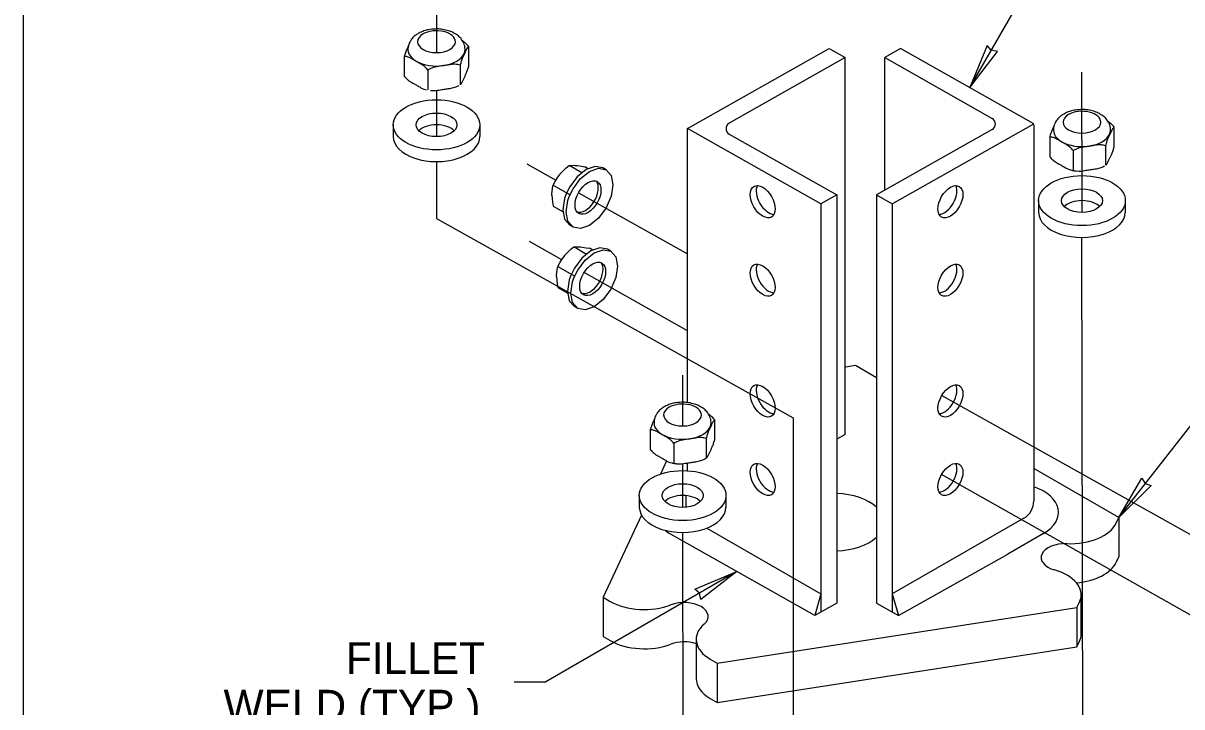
# Model space of a CAD drawing. Extents: x 99862 to 103151, y 99997 to 117076.
# Drawn here: x 99862 to 100446, y 112958 to 113303 of the extents above; entities that cross this region are included whole.
import ezdxf

# ---------------------------------------------------------------- set-up
doc = ezdxf.new("R2010")
doc.units = 0
for name, color, linetype in [('Level 1', 7, 'Continuous'), ('Level 12', 7, 'Continuous'), ('Level 13', 7, 'Continuous'), ('Level 15', 7, 'Continuous'), ('Level 20', 7, 'Continuous'), ('Level 5', 7, 'Continuous'), ('Level 6', 7, 'Continuous'), ('Level 7', 7, 'Continuous'), ('Level 9', 7, 'Continuous')]:
    doc.layers.add(name, color=color, linetype=linetype)

msp = doc.modelspace()

# ---------------------------------------------------------------- linework, layer by layer
at = {"layer": 'Level 1'}
msp.add_lwpolyline([(99862, 111999.5), (103151, 111999.5), (103151, 114075.5), (99862, 114075.5)], close=True, dxfattribs=at)
at = {"layer": 'Level 12'}
for p, q in [((100086.73, 113281.12), (100086.73, 113291.03)), ((100054.23, 113286.01), (100054.23, 113276.09)), ((100066.12, 113279.14), (100066.12, 113269.23)), ((100082.37, 113281.65), (100082.37, 113271.74)), ((100048.62, 113251.54), (100048.62, 113245.59)), ((100092.33, 113251.54), (100092.33, 113245.59)), ((100412.27, 113240.49), (100412.27, 113250.4)), ((100379.77, 113245.38), (100379.77, 113235.46)), ((100391.66, 113238.51), (100391.66, 113228.6)), ((100407.91, 113241.02), (100407.91, 113231.11)), ((100374.17, 113213.3), (100374.17, 113207.35)), ((100417.87, 113213.3), (100417.87, 113207.35)), ((100210.81, 113092.83), (100210.81, 113102.74)), ((100178.31, 113097.71), (100178.31, 113087.8)), ((100206.45, 113093.36), (100206.45, 113083.44)), ((100190.21, 113090.84), (100190.21, 113080.93)), ((100172.77, 113064.54), (100172.77, 113058.59)), ((100216.47, 113064.54), (100216.47, 113058.59))]:
    msp.add_line(p, q, dxfattribs=at)
for centre, major_axis, start_param, end_param in [((100070.48, 113293.48), (9.54, 0), 2.356194, 3.141593), ((100070.48, 113293.48), (9.54, 0), 6.283185, 8.63938), ((100070.48, 113293.48), (9.54, 0), 3.141593, 6.283185), ((100070.48, 113289.51), (-14.39, 0), 0, 3.141593), ((100396.02, 113252.85), (9.54, 0), 2.356194, 3.141593), ((100396.02, 113252.85), (9.54, 0), 6.283185, 8.63938), ((100070.48, 113245.59), (-10.32, 0), 3.664192, 5.760586), ((100396.02, 113248.88), (-14.39, 0), 0, 3.141593), ((100396.02, 113252.85), (9.54, 0), 3.141593, 6.283185), ((100070.48, 113245.59), (-21.85, 0), 0, 3.141593), ((100396.02, 113207.35), (-10.32, 0), 3.664192, 5.760586), ((100396.02, 113207.35), (-21.85, 0), 0, 3.141593), ((100194.56, 113105.18), (9.54, 0), 2.356194, 3.141593), ((100194.56, 113105.18), (9.54, 0), 6.283185, 8.63938), ((100194.56, 113105.18), (9.54, 0), 3.141593, 6.283185), ((100194.56, 113101.22), (-14.39, 0), 0, 3.141593), ((100194.62, 113058.59), (-10.32, 0), 3.664192, 5.760586), ((100194.62, 113058.59), (-21.85, 0), 0, 3.141593), ((100264.33, 113014.87), (-21.85, 0), 0, 0.021325)]:
    msp.add_ellipse(centre, major_axis=major_axis, ratio=0.57735, start_param=start_param, end_param=end_param, dxfattribs=at)
for centre, major_axis in [((100070.48, 113251.54), (-21.85, 0)), ((100070.48, 113251.54), (-10.32, 0)), ((100396.02, 113213.3), (-21.85, 0)), ((100396.02, 113213.3), (-10.32, 0)), ((100194.62, 113064.54), (-21.85, 0)), ((100194.62, 113064.54), (-10.32, 0))]:
    msp.add_ellipse(centre, major_axis=major_axis, ratio=0.57735, dxfattribs=at)
for points, degree in [([(100084.87, 113289.51), (100084.87, 113291.04), (100084.32, 113292.79), (100082.64, 113295.39), (100081.24, 113296.66), (100078.55, 113298.27), (100076.82, 113298.95), (100073.37, 113299.77), (100070.99, 113299.96), (100067, 113299.68), (100064.7, 113299.16), (100062.42, 113298.2), (100061.8, 113297.9), (100059.96, 113296.83), (100058.59, 113295.66), (100057.21, 113293.73), (100056.73, 113292.8), (100056.23, 113291.22), (100056.08, 113290.29), (100056.08, 113289.51)], 3), ([(100056.35, 113291.56), (100055.77, 113290.31), (100055.08, 113288.89), (100054.43, 113286.8), (100054.32, 113286.4), (100054.23, 113286.01)], 3), ([(100086.73, 113291.03), (100086.63, 113291.02), (100086.52, 113290.94), (100085.86, 113290.23), (100085.14, 113288.61), (100084.55, 113287.33), (100083.95, 113286.05), (100083.24, 113284.6), (100082.58, 113282.45), (100082.47, 113282.05), (100082.37, 113281.65)], 3), ([(100086.73, 113291.03), (100086.47, 113291.38), (100086.16, 113291.71), (100085.23, 113292.62), (100084.49, 113293.18), (100083.74, 113293.68)], 3), ([(100066.12, 113279.14), (100065.86, 113279.48), (100065.56, 113279.81), (100063.75, 113281.58), (100061.8, 113282.62), (100060.18, 113283.56), (100058.55, 113284.5), (100056.6, 113285.71), (100054.79, 113286.03), (100054.49, 113286.05), (100054.23, 113286.01)], 3), ([(100082.37, 113281.65), (100082.02, 113281.79), (100081.6, 113281.88), (100079.13, 113282.22), (100076.47, 113281.72), (100074.25, 113281.38), (100072.03, 113281.04), (100069.37, 113280.71), (100066.89, 113279.61), (100066.48, 113279.39), (100066.12, 113279.14)], 3), ([(100082.5, 113271.79), (100082.56, 113271.83), (100082.62, 113271.88), (100083.24, 113272.54), (100083.95, 113274.16), (100084.55, 113275.45), (100085.14, 113276.73), (100085.86, 113278.18), (100086.52, 113280.33), (100086.63, 113280.72), (100086.73, 113281.12)], 3), ([(100054.23, 113276.09), (100054.49, 113275.75), (100054.79, 113275.42), (100056.6, 113273.65), (100058.55, 113272.61), (100060.18, 113271.67), (100061.77, 113270.76), (100063.67, 113269.58), (100065.19, 113269.27)], 3), ([(100067.46, 113268.92), (100069.53, 113268.69), (100072.1, 113269.16), (100074.25, 113269.5), (100076.47, 113269.84), (100079.13, 113270.17), (100081.4, 113271.18), (100081.59, 113271.27), (100081.77, 113271.37)], 3), ([(100410.41, 113248.88), (100410.41, 113250.41), (100409.86, 113252.16), (100408.18, 113254.76), (100406.78, 113256.03), (100404.09, 113257.64), (100402.36, 113258.32), (100398.91, 113259.14), (100396.53, 113259.33), (100392.54, 113259.05), (100390.24, 113258.53), (100387.96, 113257.57), (100387.34, 113257.27), (100385.5, 113256.2), (100384.13, 113255.03), (100382.75, 113253.11), (100382.27, 113252.17), (100381.77, 113250.59), (100381.62, 113249.66), (100381.62, 113248.88)], 3), ([(100381.89, 113250.93), (100381.31, 113249.68), (100380.62, 113248.26), (100379.98, 113246.17), (100379.86, 113245.78), (100379.77, 113245.38)], 3), ([(100412.27, 113250.4), (100412.17, 113250.39), (100412.06, 113250.31), (100411.4, 113249.6), (100410.68, 113247.98), (100410.09, 113246.7), (100409.49, 113245.42), (100408.78, 113243.97), (100408.12, 113241.82), (100408.01, 113241.42), (100407.91, 113241.02)], 3), ([(100412.27, 113250.4), (100412.01, 113250.75), (100411.7, 113251.08), (100410.77, 113251.99), (100410.03, 113252.55), (100409.28, 113253.05)], 3), ([(100391.66, 113238.51), (100391.41, 113238.85), (100391.1, 113239.18), (100389.29, 113240.95), (100387.34, 113241.99), (100385.72, 113242.93), (100384.09, 113243.87), (100382.14, 113245.08), (100380.33, 113245.4), (100380.03, 113245.42), (100379.77, 113245.38)], 3), ([(100407.91, 113241.02), (100407.56, 113241.16), (100407.14, 113241.25), (100404.67, 113241.59), (100402.01, 113241.09), (100399.79, 113240.75), (100397.57, 113240.41), (100394.91, 113240.08), (100392.43, 113238.98), (100392.02, 113238.76), (100391.66, 113238.51)], 3), ([(100408.04, 113231.16), (100408.1, 113231.2), (100408.16, 113231.25), (100408.78, 113231.91), (100409.49, 113233.53), (100410.09, 113234.82), (100410.68, 113236.1), (100411.4, 113237.55), (100412.06, 113239.7), (100412.17, 113240.09), (100412.27, 113240.49)], 3), ([(100379.77, 113235.46), (100380.03, 113235.12), (100380.33, 113234.79), (100382.14, 113233.02), (100384.09, 113231.98), (100385.72, 113231.04), (100387.31, 113230.13), (100389.21, 113228.95), (100390.73, 113228.64)], 3), ([(100390.73, 113228.66), (100391.49, 113228.5), (100392.26, 113228.38), (100393.01, 113228.29)], 2), ([(100393, 113228.29), (100395.07, 113228.06), (100397.64, 113228.54), (100399.79, 113228.87), (100402.01, 113229.21), (100404.67, 113229.54), (100406.94, 113230.55), (100407.13, 113230.64), (100407.31, 113230.74)], 3), ([(100208.95, 113101.22), (100208.95, 113102.74), (100208.4, 113104.49), (100206.73, 113107.09), (100205.32, 113108.37), (100202.63, 113109.97), (100200.9, 113110.65), (100197.45, 113111.48), (100195.08, 113111.66), (100191.08, 113111.39), (100188.78, 113110.87), (100186.5, 113109.91), (100185.88, 113109.6), (100184.04, 113108.54), (100182.67, 113107.36), (100181.29, 113105.44), (100180.81, 113104.5), (100180.31, 113102.92), (100180.17, 113101.99), (100180.17, 113101.22)], 3), ([(100180.43, 113103.27), (100179.85, 113102.01), (100179.16, 113100.6), (100178.52, 113098.51), (100178.41, 113098.11), (100178.31, 113097.71)], 3), ([(100210.81, 113102.74), (100210.71, 113102.73), (100210.6, 113102.64), (100209.94, 113101.94), (100209.23, 113100.31), (100208.63, 113099.03), (100208.04, 113097.75), (100207.32, 113096.3), (100206.66, 113094.15), (100206.55, 113093.76), (100206.45, 113093.36)], 3), ([(100210.81, 113102.74), (100210.55, 113103.08), (100210.24, 113103.41), (100209.31, 113104.32), (100208.58, 113104.88), (100207.82, 113105.38)], 3), ([(100190.21, 113090.84), (100189.95, 113091.19), (100189.64, 113091.52), (100187.83, 113093.28), (100185.88, 113094.32), (100184.26, 113095.26), (100182.63, 113096.2), (100180.68, 113097.41), (100178.87, 113097.74), (100178.57, 113097.76), (100178.31, 113097.71)], 3), ([(100206.45, 113093.36), (100206.1, 113093.5), (100205.68, 113093.59), (100203.21, 113093.93), (100200.55, 113093.43), (100198.33, 113093.09), (100196.11, 113092.74), (100193.45, 113092.41), (100190.98, 113091.31), (100190.56, 113091.09), (100190.21, 113090.84)], 3), ([(100206.58, 113083.49), (100206.64, 113083.53), (100206.7, 113083.58), (100207.32, 113084.25), (100208.04, 113085.87), (100208.63, 113087.15), (100209.23, 113088.43), (100209.94, 113089.88), (100210.6, 113092.03), (100210.71, 113092.43), (100210.81, 113092.83)], 3), ([(100178.31, 113087.8), (100178.57, 113087.45), (100178.87, 113087.12), (100180.68, 113085.36), (100182.63, 113084.32), (100184.26, 113083.38), (100185.85, 113082.46), (100187.75, 113081.28), (100189.27, 113080.97)], 3), ([(100189.27, 113080.99), (100190.03, 113080.84), (100190.8, 113080.71), (100191.56, 113080.63)], 2), ([(100191.55, 113080.62), (100193.61, 113080.39), (100196.18, 113080.87), (100198.33, 113081.2), (100200.55, 113081.55), (100203.21, 113081.87), (100205.49, 113082.89), (100205.67, 113082.98), (100205.86, 113083.08)], 3), ([(100205.85, 113083.08), (100206.07, 113083.19), (100206.28, 113083.31), (100206.52, 113083.45), (100206.55, 113083.47), (100206.58, 113083.49)], 3)]:
    msp.add_open_spline(points, degree=degree, dxfattribs=at)
at = {"layer": 'Level 13'}
for centre in [(100146.89, 113214.85), (100149.24, 113173.8)]:
    msp.add_ellipse(centre, major_axis=(-4.63, -8.02), ratio=0.57735, dxfattribs=at)
for centre in [(100145.54, 113215.88), (100147.9, 113174.83)]:
    msp.add_ellipse(centre, major_axis=(-4.63, -8.02), ratio=0.57735, start_param=0.083455, end_param=2.907882, dxfattribs=at)
at = {"layer": 'Level 15'}
for p, q in [((100339.39, 113270.31), (100377.02, 113335.49)), ((100070.48, 113313.48), (100070.48, 113287.97)), ((100070.48, 113281.2), (100070.48, 113280.75)), ((100396.11, 113209.81), (100395.94, 113278.06)), ((100070.48, 113268.96), (100070.48, 113245.58)), ((100396.05, 113240.13), (100396.05, 113240.57)), ((100070.48, 113232.98), (100070.48, 113204.25)), ((100396.13, 113207.34), (100396.08, 113228.34)), ((100133.6, 113183.49), (100117.43, 113192.63)), ((100396.73, 112852.91), (100395.89, 113194.51)), ((100197.14, 113147.58), (100144.98, 113177.06)), ((100194.54, 113125.18), (100194.57, 113099.67)), ((100414.55, 113053.42), (100463.76, 113116.4)), ((100250.38, 113103.78), (100250.38, 112933.13)), ((100194.57, 113092.9), (100194.57, 113092.46)), ((100194.59, 113080.67), (100194.61, 113058.66)), ((100461.64, 112998.09), (100325.22, 113075.2)), ((100194.62, 113046.03), (100194.85, 112828.12)), ((100221.99, 113026.19), (100125.63, 112970.55)), ((100109.63, 112970.55), (100125.63, 112970.55))]:
    msp.add_line(p, q, dxfattribs=at)
for points in [[(100339.39, 113270.31), (100353.39, 113288.59), (100350.28, 113289.17), (100348.22, 113291.57)], [(100414.54, 113053.43), (100426.27, 113073.24), (100427.97, 113070.56), (100430.97, 113069.55)], [(100221.99, 113026.19), (100203.72, 113012.19), (100203.14, 113015.3), (100200.73, 113017.36)]]:
    msp.add_lwpolyline(points, close=True, dxfattribs=at)
for points in [[(100116, 113231.82), (100130.73, 113223.6)], [(100142.1, 113217.24), (100197.14, 113186.51)], [(100070.48, 113204.25), (100250.38, 113103.78)], [(100325.29, 113114.94), (100460.35, 113039.52)]]:
    msp.add_lwpolyline(points, dxfattribs=at)
at = {"layer": 'Level 5'}
for p, q in [((100197.14, 113249.63), (100268.59, 113290.03)), ((100268.59, 113290.03), (100276.55, 113285.53)), ((100304.52, 113290.03), (100296.55, 113285.52)), ((100371.74, 113252.02), (100304.52, 113290.03)), ((100276.55, 113285.53), (100218.11, 113252.38)), ((100276.55, 113095.31), (100276.55, 113285.53)), ((100296.55, 113285.52), (100350.78, 113254.76)), ((100296.55, 113218.56), (100296.55, 113285.52)), ((100264.33, 113211.66), (100197.14, 113249.63)), ((100350.77, 113249.24), (100292.33, 113216.18)), ((100300.32, 113211.65), (100371.74, 113252.02)), ((100371.74, 113251.47), (100371.74, 113061.8)), ((100218.11, 113246.86), (100272.33, 113216.18)), ((100272.33, 113216.18), (100264.33, 113211.66)), ((100272.33, 113216.18), (100272.33, 113010.3)), ((100292.33, 113216.18), (100300.32, 113211.65)), ((100292.33, 113216.18), (100292.33, 113010.32)), ((100264.33, 113211.66), (100264.33, 113005.77)), ((100300.32, 113211.65), (100300.32, 113005.8)), ((100276.55, 113095.31), (100272.33, 113092.92)), ((100272.33, 113010.3), (100261.23, 113004.01)), ((100292.33, 113010.32), (100303.44, 113004.03))]:
    msp.add_line(p, q, dxfattribs=at)
for points in [[(100197.14, 113111.41), (100197.14, 113249.63)], [(100197.14, 113077.17), (100197.14, 113081.01)]]:
    msp.add_lwpolyline(points, dxfattribs=at)
for centre, start, end in [((100349.21, 113252), 299.48244, 60.44022), ((100219.67, 113249.62), 119.55978, 240.51756)]:
    msp.add_arc(centre, 3.17, start, end, dxfattribs=at)
for centre, major_axis in [((100234.98, 113212.75), (4.45, -7.71)), ((100329.68, 113212.75), (-4.45, -7.71)), ((100234.98, 113173.15), (4.45, -7.71)), ((100329.68, 113173.15), (-4.45, -7.71)), ((100234.98, 113112.26), (4.45, -7.71)), ((100329.68, 113112.26), (-4.45, -7.71)), ((100234.98, 113072.65), (4.45, -7.71)), ((100329.68, 113072.65), (-4.45, -7.71))]:
    msp.add_ellipse(centre, major_axis=major_axis, ratio=0.57735, dxfattribs=at)
for centre, major_axis, start_param, end_param in [((100238, 113214.5), (-4.45, 7.71), 0.346291, 2.795302), ((100326.66, 113214.5), (4.45, 7.71), 3.487884, 5.936894), ((100238, 113174.89), (-4.45, 7.71), 0.346291, 2.795302), ((100326.66, 113174.89), (4.45, 7.71), 3.487884, 5.936894), ((100238, 113114), (-4.45, 7.71), 0.346291, 2.795302), ((100326.66, 113114), (4.45, 7.71), 3.487884, 5.936894), ((100238, 113074.39), (-4.45, 7.71), 0.346291, 2.795302), ((100326.66, 113074.39), (4.45, 7.71), 3.487884, 5.936894)]:
    msp.add_ellipse(centre, major_axis=major_axis, ratio=0.57735, start_param=start_param, end_param=end_param, dxfattribs=at)
at = {"layer": 'Level 6'}
for p, q in [((100281.74, 113130.1), (100276.93, 113129.35)), ((100292.33, 113123.98), (100281.74, 113130.1)), ((100186.54, 113082.08), (100183.42, 113075.37)), ((100414.55, 113053.42), (100371.74, 113078.14)), ((100173.83, 113054.7), (100154.57, 113013.21)), ((100413.26, 113050.64), (100414.55, 113053.42)), ((100414.55, 113053.42), (100414.55, 113033.6)), ((100413.26, 113030.82), (100414.55, 113033.6)), ((100154.57, 113013.21), (100154.57, 112993.38)), ((100154.57, 113013.21), (100158.1, 113011.17)), ((100393.5, 113008.07), (100394.79, 113010.84)), ((100395.61, 112994.65), (100395.61, 113014.47)), ((100212.08, 112980), (100393.5, 113008.07)), ((100393.5, 113008.07), (100393.5, 112988.24)), ((100154.57, 112993.38), (100158.1, 112991.35)), ((100201.45, 112991.95), (100201.45, 112972.12)), ((100212.08, 112960.18), (100393.5, 112988.24)), ((100393.5, 112988.24), (100394.79, 112991.02)), ((100208.56, 112982.04), (100212.08, 112980)), ((100212.08, 112980), (100212.08, 112960.18)), ((100208.56, 112962.21), (100212.08, 112960.18))]:
    msp.add_line(p, q, dxfattribs=at)
for points in [[(100156.01, 113228.87), (100154.32, 113229.85), (100150.49, 113230.59), (100145.98, 113229.02), (100141.47, 113225.38), (100137.64, 113220.22), (100135.77, 113216.32), (100135.08, 113214.32), (100134.19, 113208.59), (100135.08, 113203.9), (100137.64, 113200.96)], [(100139.33, 113199.98), (100136.78, 113202.92), (100135.88, 113207.62), (100136.78, 113213.35), (100137.46, 113215.34), (100139.33, 113219.24), (100143.16, 113224.4), (100147.67, 113228.05), (100152.19, 113229.62), (100156.01, 113228.87)], [(100156.01, 113228.87), (100158.57, 113225.93), (100159.47, 113221.24), (100158.57, 113215.51), (100156.01, 113209.61), (100152.19, 113204.45), (100147.67, 113200.81), (100143.16, 113199.24), (100139.33, 113199.98), (100137.64, 113200.96)], [(100158.37, 113187.82), (100156.68, 113188.79), (100152.85, 113189.54), (100148.34, 113187.97), (100143.82, 113184.33), (100140, 113179.16), (100138.12, 113175.26), (100137.44, 113173.27), (100136.54, 113167.54), (100137.44, 113162.84), (100140, 113159.9)], [(100141.69, 113158.92), (100139.13, 113161.87), (100138.23, 113166.56), (100139.13, 113172.29), (100139.81, 113174.28), (100141.69, 113178.19), (100145.52, 113183.35), (100150.03, 113186.99), (100154.54, 113188.56), (100158.37, 113187.82)], [(100158.37, 113187.82), (100160.93, 113184.87), (100161.82, 113180.18), (100160.93, 113174.45), (100158.37, 113168.56), (100154.54, 113163.39), (100150.03, 113159.75), (100145.52, 113158.18), (100141.69, 113158.92), (100140, 113159.9)]]:
    msp.add_lwpolyline(points, dxfattribs=at)
for centre, major_axis, start_param, end_param in [((100283.21, 113115.81), (-24.28, 0), 4.974189, 4.990419), ((100271.05, 113051.09), (-25.04, 0), 3.696665, 4.66126), ((100389.81, 113054.27), (-24.28, 0), 1.510356, 2.879794), ((100271.05, 113051.09), (-25.04, 0), 1.621925, 2.586521), ((100387.61, 113033.28), (-12.14, 0), 4.652112, 7.390662), ((100371.33, 113014.47), (-24.28, 0), 3.591411, 4.249233), ((100389.81, 113034.45), (-24.28, 0), 1.711023, 2.879794), ((100371.33, 113014.47), (-24.28, 0), 3.141593, 3.591411), ((100175.26, 113021.08), (-24.28, 0), 0.785398, 2.154673), ((100195.34, 113003.54), (-12.14, 0), 2.557552, 5.296429), ((100371.33, 113014.47), (-24.28, 0), 2.879794, 3.141593), ((100225.73, 112991.95), (-24.28, 0), 5.699308, 7.068583), ((100371.33, 112994.65), (-24.28, 0), 2.879794, 3.141593), ((100175.26, 113001.26), (-24.28, 0), 0.785398, 2.154673), ((100195.34, 112983.72), (-12.14, 0), 4.185432, 5.296429), ((100225.73, 112972.12), (-24.28, 0), 0, 0.785398)]:
    msp.add_ellipse(centre, major_axis=major_axis, ratio=0.57735, start_param=start_param, end_param=end_param, dxfattribs=at)
at = {"layer": 'Level 7'}
for p, q in [((100366.72, 113053.13), (100300.32, 113015)), ((100206.77, 113048.1), (100264.33, 113015.04)), ((100376.56, 113045.35), (100358.67, 113035.03)), ((100264.33, 113015.04), (100261.23, 113004.01)), ((100300.32, 113015), (100303.44, 113004.03))]:
    msp.add_line(p, q, dxfattribs=at)
for points in [[(100196.43, 113058.67), (100196.43, 113064.46)], [(100261.23, 113004.01), (100187.69, 113045.57)], [(100303.44, 113004.03), (100358.67, 113035.03)]]:
    msp.add_lwpolyline(points, dxfattribs=at)
for centre, radius, start, end in [((100361.74, 113061.8), 10, 299.86714, 0), ((100191.13, 113051.41), 6.78, 220.60358, 239.46811)]:
    msp.add_arc(centre, radius, start, end, dxfattribs=at)
msp.add_ellipse((100357.99, 113056.07), major_axis=(-26.25, 0), ratio=0.57735, start_param=2.356194, end_param=4.160317, dxfattribs=at)
at = {"layer": 'Level 9'}
for p, q in [((100143.81, 113227.27), (100137.32, 113231.02)), ((100143.81, 113227.27), (100137.32, 113231.02)), ((100146.93, 113229.35), (100145.28, 113230.31)), ((100146.93, 113229.35), (100145.28, 113230.31)), ((100129.36, 113221.11), (100137.87, 113216.2)), ((100129.36, 113221.11), (100137.87, 113216.2)), ((100146.16, 113186.21), (100139.68, 113189.96)), ((100146.16, 113186.21), (100139.68, 113189.96)), ((100149.29, 113188.3), (100147.64, 113189.25)), ((100149.29, 113188.3), (100147.64, 113189.25)), ((100131.71, 113180.06), (100140.23, 113175.14)), ((100131.71, 113180.06), (100140.23, 113175.14))]:
    msp.add_line(p, q, dxfattribs=at)
for points in [[(100128.65, 113216.03), (100128.65, 113216.41), (100128.65, 113216.58), (100128.99, 113219.43), (100129.04, 113219.85), (100129.36, 113221.11), (100130.39, 113222.99), (100131.31, 113224.67), (100132.44, 113226.24), (100132.82, 113226.71), (100132.91, 113226.82), (100135.56, 113229.5), (100135.9, 113229.84), (100137.32, 113231.02), (100137.97, 113231.1), (100138.36, 113231.1), (100139.96, 113231.12), (100140.42, 113231.09), (100140.76, 113231.06), (100141.66, 113230.95), (100143.65, 113230.6), (100145.28, 113230.31)], [(100128.65, 113216.03), (100128.65, 113216.41), (100128.65, 113216.58), (100128.99, 113219.43), (100129.04, 113219.85), (100129.36, 113221.11), (100130.39, 113222.99), (100131.31, 113224.67), (100132.44, 113226.24), (100132.82, 113226.71), (100132.91, 113226.82), (100135.56, 113229.5), (100135.9, 113229.84), (100137.32, 113231.02), (100137.97, 113231.1), (100138.36, 113231.1), (100139.96, 113231.12), (100140.42, 113231.09), (100140.76, 113231.06), (100141.66, 113230.95), (100143.65, 113230.6), (100145.28, 113230.31)], [(100128.65, 113216.03), (100128.75, 113214.27), (100129.04, 113212.46), (100129.36, 113210.5), (100134.38, 113207.6)], [(100128.65, 113216.03), (100128.75, 113214.27), (100129.04, 113212.46), (100129.36, 113210.5), (100134.38, 113207.6)], [(100131.01, 113174.97), (100131.01, 113175.35), (100131.01, 113175.53), (100131.34, 113178.37), (100131.39, 113178.79), (100131.71, 113180.06), (100132.74, 113181.93), (100133.67, 113183.61), (100134.8, 113185.19), (100135.17, 113185.65), (100135.26, 113185.76), (100137.92, 113188.44), (100138.26, 113188.79), (100139.68, 113189.96), (100140.32, 113190.04), (100140.72, 113190.04), (100142.32, 113190.06), (100142.77, 113190.03), (100143.12, 113190), (100144.01, 113189.9), (100146, 113189.54), (100147.64, 113189.25)], [(100131.01, 113174.97), (100131.01, 113175.35), (100131.01, 113175.53), (100131.34, 113178.37), (100131.39, 113178.79), (100131.71, 113180.06), (100132.74, 113181.93), (100133.67, 113183.61), (100134.8, 113185.19), (100135.17, 113185.65), (100135.26, 113185.76), (100137.92, 113188.44), (100138.26, 113188.79), (100139.68, 113189.96), (100140.32, 113190.04), (100140.72, 113190.04), (100142.32, 113190.06), (100142.77, 113190.03), (100143.12, 113190), (100144.01, 113189.9), (100146, 113189.54), (100147.64, 113189.25)], [(100131.01, 113174.97), (100131.1, 113173.22), (100131.4, 113171.41), (100131.72, 113169.44), (100136.73, 113166.55)], [(100131.01, 113174.97), (100131.1, 113173.22), (100131.4, 113171.41), (100131.72, 113169.44), (100136.73, 113166.55)]]:
    msp.add_lwpolyline(points, dxfattribs=at)

# ---------------------------------------------------------------- texts
at = {"layer": 'Level 20'}
for s, p in [('FILLET', (100024.79, 112974.55)), ('WELD (TYP.)', (99963.07, 112950.55))]:
    msp.add_text(s, height=16, dxfattribs=at).set_placement(p)

doc.saveas('drawing.dxf')
